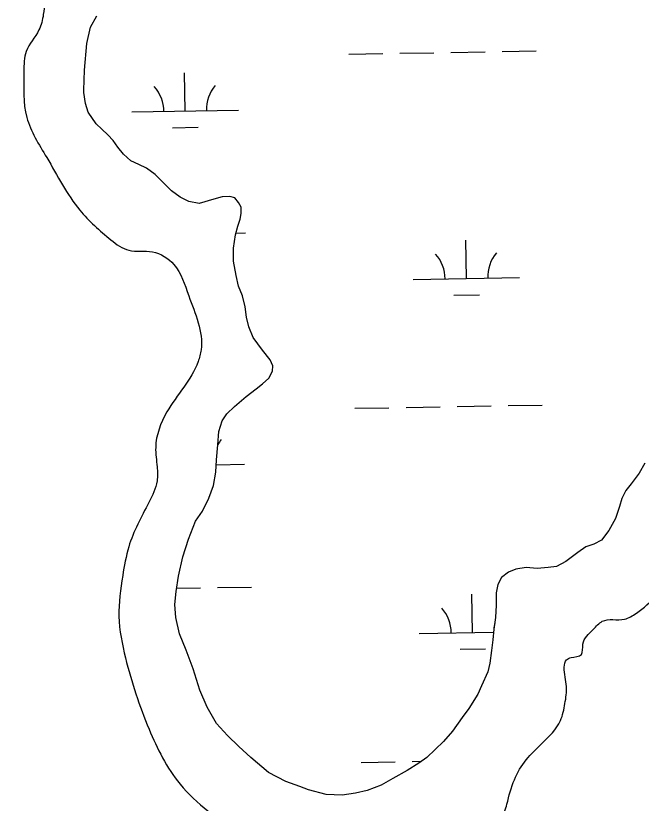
# Model space of a CAD drawing. Extents: x 3892998 to 3931244, y 278583 to 304547.
# Drawn here: x 3927096 to 3927684, y 294498 to 295238 of the extents above; entities that cross this region are included whole.
import ezdxf

# ---------------------------------------------------------------- set-up
doc = ezdxf.new("R2010")
doc.units = 0
doc.layers.add('V-RIVR-EDGE', color=7, linetype='Continuous')
doc.layers.add('V-WETL-SWMP', color=7, linetype='Continuous')

msp = doc.modelspace()

# ---------------------------------------------------------------- linework, layer by layer
at = {"layer": 'V-RIVR-EDGE'}
for points in [[(3925897.21, 294582.5), (3925913.92, 294580.4), (3925922.26, 294578.29), (3925928.52, 294573.41), (3925930.22, 294556.34), (3925933.34, 294553.9), (3925940.3, 294553.19), (3925963.66, 294564.96), (3925970.28, 294570.17), (3925973.09, 294581.3), (3925976.95, 294589.99), (3925986.01, 294596.93), (3925996.82, 294603.52), (3926029.92, 294616.67), (3926055.71, 294626), (3926078.7, 294634.65), (3926102.75, 294647.47), (3926119.15, 294661.35), (3926128.22, 294670.38), (3926136.25, 294679.06), (3926183.34, 294717.93), (3926211.23, 294735.27), (3926251.69, 294767.2), (3926292.88, 294815.83), (3926315.25, 294849.89), (3926347.46, 294925.69), (3926356.6, 294960.48), (3926364.31, 294982.74), (3926371.31, 294996.65), (3926382.5, 295020.29), (3926393.01, 295047.42), (3926403.26, 295106.22), (3926404.06, 295149.38), (3926391.65, 295197.45), (3926378.48, 295223.24), (3926363.21, 295239.99), (3926338.86, 295248.41), (3926316.59, 295254.03), (3926285.96, 295252.02), (3926228.82, 295230.58), (3926165.4, 295205.67), (3926115.93, 295189.78), (3926109.66, 295189.8), (3926097.84, 295194), (3926097.16, 295199.57), (3926097.18, 295208.62), (3926104.87, 295221.83), (3926105.6, 295234.36), (3926105.61, 295241.32), (3926108.43, 295254.55), (3926116.11, 295264.27), (3926128.68, 295276.77), (3926142.63, 295289.97), (3926154.51, 295307.34), (3926160.11, 295317.77), (3926160.13, 295325.43), (3926155.99, 295340.76), (3926156, 295346.33), (3926162.98, 295351.88), (3926172.05, 295361.6), (3926179.74, 295375.51), (3926177.69, 295388.74), (3926170.07, 295404.08), (3926169.4, 295415.91), (3926170.81, 295422.87), (3926185.46, 295433.98), (3926194.51, 295433.95), (3926208.43, 295433.22), (3926223.02, 295422.05), (3926232.07, 295422.03), (3926238.34, 295424.1), (3926248.83, 295441.48), (3926252.41, 295483.24), (3926249.73, 295522.93), (3926249.77, 295539.64), (3926255.38, 295556.33), (3926267.97, 295579.28), (3926284.72, 295595.95), (3926300.05, 295601.48), (3926316.77, 295606.31), (3926334.17, 295605.57), (3926347.38, 295595.09), (3926368.22, 295579.03), (3926379.35, 295574.83), (3926388.4, 295574.8), (3926397.46, 295578.26), (3926408.62, 295585.89), (3926425.34, 295591.42), (3926451.13, 295603.19), (3926460.88, 295605.95), (3926471.33, 295605.93), (3926494.98, 295600.3), (3926513.07, 295594.69), (3926531.86, 295591.85), (3926548.58, 295596.69), (3926568.08, 295598.73), (3926588.26, 295594.5), (3926605.65, 295586.8), (3926618.16, 295579.81), (3926630.69, 295577.69), (3926644.61, 295578.35), (3926673.18, 295587.33), (3926701.74, 295594.22), (3926733.8, 295608.06), (3926772.82, 295622.59), (3926811.15, 295635.72), (3926843.2, 295644.69), (3926857.13, 295648.83), (3926886.41, 295664.77), (3926908.74, 295687), (3926940.87, 295727.99), (3926966.02, 295764.83), (3926992.64, 295830.21), (3926998.31, 295870.57), (3926997.76, 295928.36), (3926993.67, 295963.18), (3926993.03, 295986.16), (3926993.1, 296015.4), (3926991.73, 296023.76), (3926988.27, 296032.12), (3926981.33, 296039.79), (3926979.95, 296046.76), (3926975.14, 296073.92), (3926971.01, 296092.04), (3926971.03, 296100.39), (3926987.14, 296140.73), (3927002.58, 296190.82), (3927009.63, 296224.92), (3927006.2, 296244.42), (3926994.49, 296294.57), (3926973.06, 296355.89), (3926970.32, 296377.48), (3926973.15, 296395.58), (3926999.67, 296421.27), (3927053.43, 296479.62), (3927066, 296498.38), (3927075.83, 296529.69), (3927080.08, 296559.62), (3927076.68, 296594.43), (3927076.73, 296613.23), (3927085.11, 296624.35), (3927117.18, 296641.68), (3927144.39, 296666.67), (3927168.16, 296706.3), (3927187.78, 296755.68), (3927191.97, 296759.15), (3927205.21, 296764.69), (3927213.56, 296764.67), (3927217.71, 296754.21), (3927215.54, 296721.5), (3927224.55, 296705.46), (3927234.99, 296701.95), (3927251, 296701.22), (3927274.69, 296708.82), (3927291.4, 296708.78), (3927298.34, 296701.1), (3927306.51, 296625.89), (3927325.22, 296590.34), (3927341.19, 296571.5), (3927350.91, 296561.73), (3927366.22, 296559.6), (3927404.51, 296560.21), (3927418.43, 296559.48), (3927444.86, 296547.57), (3927485.21, 296534.94), (3927540.85, 296511.13), (3927574.23, 296498.52), (3927596.49, 296490.11), (3927613.91, 296494.94), (3927623.68, 296503.27), (3927634.82, 296506.72), (3927659.89, 296508.06), (3927694.03, 296519.81), (3927717.75, 296539.94), (3927741.49, 296564.94), (3927767.37, 296613.61), (3927782.8, 296658.83), (3927784.99, 296702.68), (3927803.93, 296759.03), (3927831.24, 296822.32), (3927868.29, 296884.19), (3927898.98, 296907.09), (3927950.55, 296929.93), (3928022.35, 296965.96), (3928043.29, 296986.1), (3928054.49, 297010.44), (3928069.24, 297064.01), (3928074.24, 297114.82), (3928070.81, 297135.71), (3928049.37, 297192.85), (3928004.34, 297283.47), (3927984.21, 297305.8)], [(3927920.77, 295866.21), (3927905.42, 295852.32), (3927858.72, 295830.16), (3927832.93, 295817.69), (3927811.29, 295794.07), (3927791.04, 295769.75), (3927768.03, 295756.58), (3927737.36, 295741.34), (3927710.2, 295736.54), (3927680.92, 295723.38), (3927648.87, 295709.54), (3927593.12, 295690.18), (3927439.86, 295649.48), (3927344.39, 295615.6), (3927318.59, 295596.87), (3927294.88, 295581.61), (3927283.03, 295578.16), (3927276.06, 295574.7), (3927275.36, 295570.52), (3927278.82, 295562.85), (3927305.25, 295553.74), (3927314.28, 295546.06), (3927321.21, 295531.42), (3927321.18, 295521.67), (3927338.57, 295512.58), (3927368.48, 295502.06), (3927368.47, 295498.58), (3927366.37, 295495.8), (3927332.27, 295500.76), (3927304.41, 295495.26), (3927257.02, 295475.19), (3927212.4, 295450.23), (3927167.71, 295394.65), (3927136.92, 295334.15), (3927123.51, 295261.09), (3927122.07, 295238.81), (3927117.85, 295224.2), (3927105.97, 295204.04), (3927103.83, 295185.25), (3927106.51, 295142.08), (3927125.22, 295104.44), (3927156.42, 295054.93), (3927185.59, 295027.01), (3927202.28, 295017.22), (3927224.55, 295015.77), (3927244.71, 295003.89), (3927258.57, 294974.61), (3927270.28, 294923.76), (3927267.46, 294912.63), (3927238.11, 294865.36), (3927227.58, 294831.97), (3927228.93, 294813.86), (3927228.89, 294800.63), (3927221.19, 294780.46), (3927202.29, 294738.74), (3927196.65, 294711.6), (3927193.07, 294673.32), (3927199.24, 294634.31), (3927221.36, 294567.42), (3927250.47, 294515.83), (3927307.45, 294470.44), (3927342.91, 294452.95), (3927386.04, 294438.92), (3927411.8, 294438.16), (3927435.48, 294445.06), (3927450.81, 294447.11), (3927469.6, 294447.06), (3927485.63, 294451.9), (3927522.56, 294466.43), (3927555.34, 294490.02), (3927557.45, 294496.97), (3927564.47, 294519.93), (3927575.65, 294538.7), (3927590.31, 294553.98), (3927607.77, 294575.52), (3927611.99, 294591.52), (3927613.42, 294607.53), (3927611.37, 294625.64), (3927613.48, 294632.59), (3927617.66, 294634.67), (3927627.42, 294637.43), (3927628.83, 294647.18), (3927638.61, 294661.08), (3927646.99, 294668.71), (3927667.88, 294670.75), (3927679.03, 294676.29), (3927697.87, 294692.95), (3927723.73, 294732.57)]]:
    msp.add_spline(points, degree=3, dxfattribs=at)
at = {"layer": 'V-WETL-SWMP'}
for p, q in [((3927166.28, 295226.72), (3927172.4, 295237.58)), ((3927162.88, 295211.64), (3927166.28, 295226.72)), ((3927160.86, 295186.44), (3927162.88, 295211.64)), ((3927408.94, 295201.45), (3927440.93, 295202)), ((3927456.93, 295202.28), (3927488.93, 295202.83)), ((3927504.92, 295203.11), (3927536.92, 295203.66)), ((3927552.92, 295203.94), (3927584.91, 295204.5)), ((3927159.96, 295167.73), (3927160.86, 295186.44)), ((3927255.25, 295148.04), (3927254.62, 295184.03)), ((3927159.97, 295165.41), (3927159.96, 295167.73)), ((3927161.57, 295154.99), (3927159.97, 295165.41)), ((3927164.32, 295146.89), (3927161.57, 295154.99)), ((3927171.72, 295136.12), (3927164.32, 295146.89)), ((3927205.25, 295147.17), (3927305.24, 295148.9)), ((3927177.16, 295131.12), (3927171.72, 295136.12)), ((3927243.52, 295132.4), (3927267.51, 295132.82)), ((3927182.6, 295125.74), (3927177.16, 295131.12)), ((3927187.65, 295120.36), (3927182.6, 295125.74)), ((3927191.93, 295114.21), (3927187.65, 295120.36)), ((3927197.38, 295107.67), (3927191.93, 295114.21)), ((3927204.37, 295101.14), (3927197.38, 295107.67)), ((3927211.73, 295097.7), (3927204.37, 295101.14)), ((3927219.09, 295094.27), (3927211.73, 295097.7)), ((3927227.23, 295088.52), (3927219.09, 295094.27)), ((3927233.84, 295081.6), (3927227.23, 295088.52)), ((3927242.39, 295073.15), (3927233.84, 295081.6)), ((3927250.53, 295067.01), (3927242.39, 295073.15)), ((3927258.67, 295063.19), (3927250.53, 295067.01)), ((3927289.94, 295067.61), (3927282.22, 295065.25)), ((3927297.28, 295067.65), (3927289.94, 295067.61)), ((3927301.92, 295066.52), (3927297.28, 295067.65)), ((3927305.42, 295062.29), (3927301.92, 295066.52)), ((3927268.34, 295061.31), (3927258.67, 295063.19)), ((3927282.22, 295065.25), (3927268.34, 295061.31)), ((3927307.76, 295057.67), (3927305.42, 295062.29)), ((3927307.05, 295046.46), (3927307.8, 295051.87)), ((3927307.77, 295056.12), (3927307.76, 295057.67)), ((3927307.8, 295051.87), (3927307.77, 295056.12)), ((3927304.77, 295039.88), (3927307.05, 295046.46)), ((3927302.5, 295031.75), (3927304.77, 295039.88)), ((3927300.64, 295019.38), (3927302.5, 295031.75)), ((3927302.96, 295033.42), (3927311.83, 295033.57)), ((3927519.44, 294990.73), (3927518.82, 295026.72)), ((3927300.7, 295007.02), (3927300.64, 295019.38)), ((3927303.1, 294993.51), (3927300.7, 295007.02)), ((3927305.47, 294983.48), (3927303.1, 294993.51)), ((3927469.45, 294989.86), (3927569.44, 294991.59)), ((3927309, 294974.61), (3927305.47, 294983.48)), ((3927311.76, 294964.19), (3927309, 294974.61)), ((3927507.71, 294975.09), (3927531.71, 294975.51)), ((3927312.97, 294954.54), (3927311.76, 294964.19)), ((3927314.95, 294945.28), (3927312.97, 294954.54)), ((3927319.26, 294935.26), (3927314.95, 294945.28)), ((3927327.82, 294923.33), (3927319.26, 294935.26)), ((3927335.21, 294914.48), (3927327.82, 294923.33)), ((3927337.56, 294908.7), (3927335.21, 294914.48)), ((3927333.76, 294897.09), (3927337.2, 294903.68)), ((3927337.2, 294903.68), (3927337.56, 294908.7)), ((3927328, 294891.65), (3927333.76, 294897.09)), ((3927321.84, 294886.98), (3927328, 294891.65)), ((3927312.61, 294879.97), (3927321.84, 294886.98)), ((3927301.46, 294870.64), (3927312.61, 294879.97)), ((3927294.54, 294863.65), (3927301.46, 294870.64)), ((3927414.69, 294868.82), (3927446.69, 294869.38)), ((3927462.69, 294869.66), (3927494.68, 294870.21)), ((3927510.68, 294870.49), (3927542.68, 294871.04)), ((3927558.67, 294871.32), (3927590.67, 294871.87)), ((3927289.94, 294857.05), (3927294.54, 294863.65)), ((3927286.91, 294846.99), (3927289.94, 294857.05)), ((3927285.81, 294834.62), (3927286.91, 294846.99)), ((3927284.73, 294820.32), (3927285.81, 294834.62)), ((3927284.03, 294808.73), (3927284.73, 294820.32)), ((3927284.46, 294815.82), (3927311, 294816.28)), ((3927686.94, 294817.13), (3927681.58, 294807.83)), ((3927281.78, 294796.35), (3927284.03, 294808.73)), ((3927681.58, 294807.83), (3927674.3, 294797.75)), ((3927277.59, 294784.35), (3927281.78, 294796.35)), ((3927674.3, 294797.75), (3927669.31, 294791.54)), ((3927271.48, 294772.34), (3927277.59, 294784.35)), ((3927669.31, 294791.54), (3927665.49, 294784.18)), ((3927665.49, 294784.18), (3927663.21, 294776.44)), ((3927264.96, 294762.65), (3927271.48, 294772.34)), ((3927663.21, 294776.44), (3927659.41, 294765.21)), ((3927258.49, 294746), (3927264.96, 294762.65)), ((3927659.41, 294765.21), (3927653.29, 294753.97)), ((3927653.29, 294753.97), (3927646.39, 294745.05)), ((3927253.17, 294729.35), (3927258.49, 294746)), ((3927639.07, 294741.15), (3927631.74, 294738.79)), ((3927646.39, 294745.05), (3927639.07, 294741.15)), ((3927624.04, 294733.34), (3927612.89, 294724.77)), ((3927631.74, 294738.79), (3927624.04, 294733.34)), ((3927249.02, 294711.17), (3927253.17, 294729.35)), ((3927575.44, 294719.16), (3927565.79, 294717.56)), ((3927585.88, 294718.44), (3927575.44, 294719.16)), ((3927596.3, 294719.27), (3927585.88, 294718.44)), ((3927604.03, 294720.09), (3927596.3, 294719.27)), ((3927612.89, 294724.77), (3927604.03, 294720.09)), ((3927246.78, 294696.87), (3927249.02, 294711.17)), ((3927558.85, 294714.82), (3927552.31, 294709.76)), ((3927565.79, 294717.56), (3927558.85, 294714.82)), ((3927548.87, 294703.17), (3927547.37, 294695.44)), ((3927552.31, 294709.76), (3927548.87, 294703.17)), ((3927245.69, 294684.5), (3927246.78, 294696.87)), ((3927247.23, 294699.73), (3927269.59, 294700.11)), ((3927285.59, 294700.39), (3927317.59, 294700.94)), ((3927525.2, 294658.1), (3927524.58, 294694.1)), ((3927547.37, 294695.44), (3927547.43, 294683.85)), ((3927246.53, 294672.14), (3927245.69, 294684.5)), ((3927547.43, 294683.85), (3927546.73, 294672.25)), ((3927250.09, 294657.09), (3927246.53, 294672.14)), ((3927546.73, 294672.25), (3927545.24, 294661.43)), ((3927545.24, 294661.43), (3927544.14, 294651.37)), ((3927256.36, 294641.67), (3927250.09, 294657.09)), ((3927475.21, 294657.24), (3927544.91, 294658.44)), ((3927544.14, 294651.37), (3927543.03, 294641.32)), ((3927262.64, 294623.93), (3927256.36, 294641.67)), ((3927513.47, 294642.46), (3927537.47, 294642.88)), ((3927543.03, 294641.32), (3927541.55, 294629.34)), ((3927541.55, 294629.34), (3927539.67, 294621.22)), ((3927268.93, 294603.88), (3927262.64, 294623.93)), ((3927539.67, 294621.22), (3927533.56, 294608.04)), ((3927533.56, 294608.04), (3927530.12, 294600.3)), ((3927275.97, 294588.08), (3927268.93, 294603.88)), ((3927530.12, 294600.3), (3927521.7, 294586.73)), ((3927284.56, 294572.67), (3927275.97, 294588.08)), ((3927521.7, 294586.73), (3927515.56, 294578.2)), ((3927515.56, 294578.2), (3927506.36, 294565.4)), ((3927295.05, 294561.53), (3927284.56, 294572.67)), ((3927506.36, 294565.4), (3927497.92, 294555.69)), ((3927305.54, 294551.15), (3927295.05, 294561.53)), ((3927497.92, 294555.69), (3927482.16, 294540.92)), ((3927316.8, 294540.78), (3927305.54, 294551.15)), ((3927333.49, 294526.58), (3927316.8, 294540.78)), ((3927482.16, 294540.92), (3927474.85, 294535.47)), ((3927420.45, 294536.2), (3927452.45, 294536.75)), ((3927474.85, 294535.47), (3927463.68, 294528.46)), ((3927468.45, 294537.03), (3927477.14, 294537.18)), ((3927349.77, 294518.17), (3927333.49, 294526.58)), ((3927463.68, 294528.46), (3927450.2, 294521.04)), ((3927362.93, 294513.61), (3927349.77, 294518.17)), ((3927450.2, 294521.04), (3927439.42, 294514.8)), ((3927371.06, 294510.56), (3927362.93, 294513.61)), ((3927387.7, 294506.02), (3927371.06, 294510.56)), ((3927439.42, 294514.8), (3927426.31, 294509.71)), ((3927402.77, 294505.33), (3927387.7, 294506.02)), ((3927415.12, 294507.33), (3927402.77, 294505.33)), ((3927426.31, 294509.71), (3927415.12, 294507.33))]:
    msp.add_line(p, q, dxfattribs=at)
for centre, start, end in [((3927200, 295147.56), 0.21988, 41.76354), ((3927310.47, 295149.47), 140.21988, 181.76354), ((3927464.2, 294990.25), 0.21988, 41.76354), ((3927574.67, 294992.16), 140.21988, 181.76354), ((3927316.23, 294816.85), 140.21988, 149.63805), ((3927469.96, 294657.62), 0.21988, 41.76354), ((3927580.43, 294659.53), 167.34378, 177.07443)]:
    msp.add_arc(centre, 35.25, start, end, dxfattribs=at)

doc.saveas('drawing.dxf')
